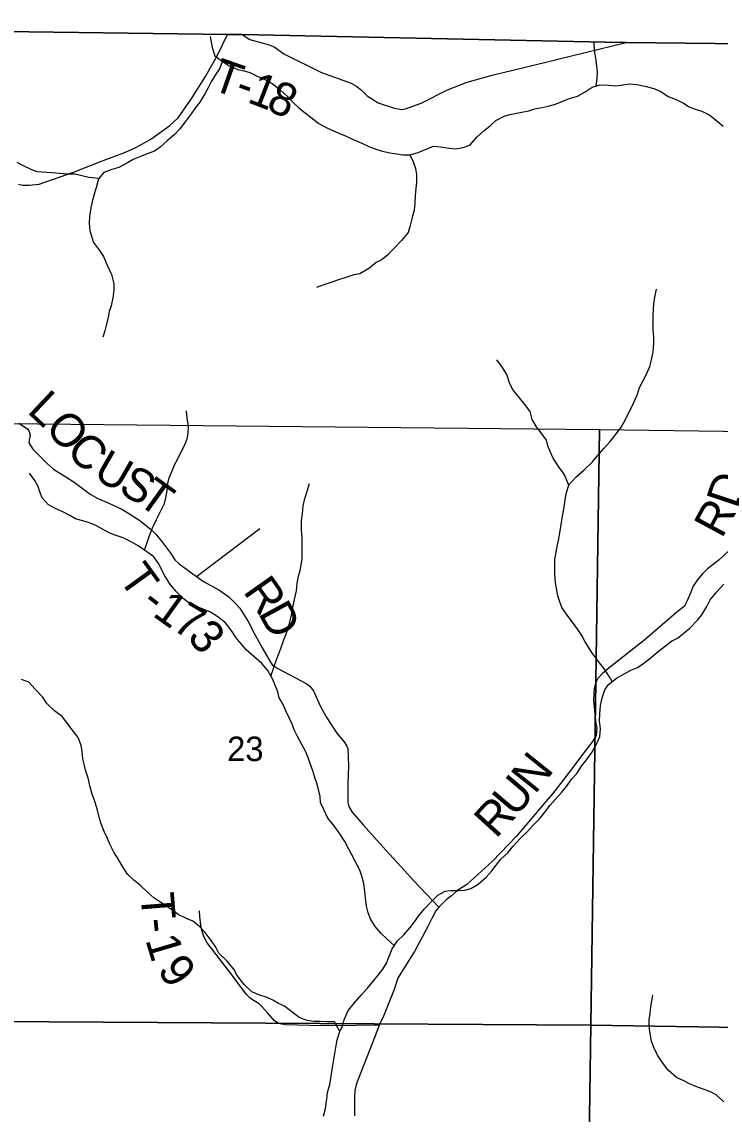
# Model space of a CAD drawing. Extents: x 2043100 to 2470832, y 443715 to 810583.
# Drawn here: x 2301963 to 2308244, y 703774 to 713606 of the extents above; entities that cross this region are included whole.
import ezdxf

# ---------------------------------------------------------------- set-up
doc = ezdxf.new("R2010")
doc.units = 0
for name, color, linetype in [('GM_X_Adjacent_County', 7, 'Continuous'), ('GM_X_County', 7, 'Continuous'), ('GM_X_County_Road', 7, 'Continuous'), ('GM_X_County_Road_Text', 7, 'Continuous'), ('GM_X_Minor_River', 7, 'Continuous'), ('GM_X_Section', 7, 'Continuous'), ('GM_X_Section_Text', 7, 'Continuous'), ('GM_X_Township', 7, 'Continuous'), ('GM_X_Township_Road', 7, 'Continuous'), ('GM_X_Township_Road_Text', 7, 'Continuous')]:
    doc.layers.add(name, color=color, linetype=linetype)

msp = doc.modelspace()

# ---------------------------------------------------------------- linework, layer by layer
at = {"layer": 'GM_X_Adjacent_County'}
msp.add_lwpolyline([(2309794.7, 713392.8), (2307399.1, 713421.2), (2307208.9, 713423.5), (2303944.4, 713491.1), (2303812.4, 713492.3), (2299788.3, 713545.8), (2299202.4, 713554.7), (2299084.2, 713553.4), (2291518.9, 713606), (2291510.8, 712300.1), (2287530, 712365.2), (2286120.1, 712388.3), (2284319.8, 712418), (2283890.3, 712425.1), (2283622.2, 712427.7), (2280806.6, 712430.6), (2280782.3, 709984.3), (2280758.5, 705840.8), (2280739.1, 702481.8), (2280735.3, 701809.2), (2280734.3, 701753.8), (2280574.6, 701748.5), (2279304.5, 701804.9), (2274522.5, 701941.2)], dxfattribs=at)
at = {"layer": 'GM_X_County'}
msp.add_lwpolyline([(2274522.5, 701941.2), (2279304.5, 701804.9), (2280574.6, 701748.5), (2280734.3, 701753.8), (2280735.3, 701809.2), (2280739.1, 702481.8), (2280758.5, 705840.8), (2280782.3, 709984.3), (2280806.6, 712430.6), (2283622.2, 712427.7), (2283890.3, 712425.1), (2284319.8, 712418), (2286120.1, 712388.3), (2287530, 712365.2), (2291510.8, 712300.1), (2291518.9, 713606), (2299084.2, 713553.4), (2299202.4, 713554.7), (2299788.3, 713545.8), (2303812.4, 713492.3), (2303944.4, 713491.1), (2307208.9, 713423.5), (2307399.1, 713421.2), (2309794.7, 713392.8)], dxfattribs=at)
at = {"layer": 'GM_X_County_Road'}
for points in [[(2301932.4, 712144.4), (2301968.5, 712136.5), (2302028.5, 712136.7), (2302118.6, 712145), (2302426.6, 712252.2), (2302680.5, 712353.3), (2302894.5, 712432.2), (2302994.4, 712476.6), (2303124.4, 712551.2), (2303294.2, 712672.1), (2303368, 712742.5), (2303485.6, 712911.3), (2303614, 713114.5), (2303722.9, 713304.7), (2303812.4, 713492.3)], [(2308323.3, 708845.5), (2308236.5, 708764), (2308129.6, 708682.8), (2308087.1, 708639), (2308038.6, 708581.3), (2308002, 708525.4), (2307979.5, 708471.5), (2307944.7, 708389.5), (2307922.3, 708347.6), (2307855.7, 708292), (2307571.1, 708047.9), (2307232.3, 707778.2), (2307181.8, 707738.5), (2307145.4, 707696.7), (2307123, 707654.8), (2307110.5, 707606.8), (2307105.6, 707502.5), (2307116.4, 707374), (2307127.6, 707289.6), (2307135.3, 707251.4), (2307128.7, 707183.3), (2307096.1, 707127.4), (2307035.3, 707049.7), (2306879.3, 706844.5), (2306737.4, 706657.3), (2306676.7, 706589.6), (2306579.5, 706474.2), (2306411.5, 706277.1), (2306197.1, 706052.4), (2305964.9, 705842), (2305882.3, 705786.6), (2305827.8, 705740.9), (2305779.4, 705703.3), (2305712.7, 705637.7), (2305685.8, 705603.4), (2305649.7, 705536), (2305610.9, 705456.1), (2305494.8, 705238.5), (2305372.8, 705043.1), (2305346.4, 704999.2), (2305311.4, 704895.3), (2305217.1, 704655.5), (2305178.3, 704575.6), (2305139.2, 704471.6), (2304999.8, 704118), (2304971.1, 704042), (2304958.5, 703984), (2304954, 703931.9), (2304956.4, 703759.4)]]:
    msp.add_lwpolyline(points, dxfattribs=at)
at = {"layer": 'GM_X_Minor_River'}
for points in [[(2303657.9, 713472.8), (2303673.7, 713375.5), (2303699.9, 713301.4), (2303766.1, 713253.5), (2303828.4, 713209.6), (2303904.6, 713177.8), (2303962.7, 713165.9), (2304014.8, 713150.1), (2304079, 713118.2), (2304141.2, 713092.4), (2304215.4, 713052.5), (2304287.7, 712994.6), (2304353.9, 712934.7), (2304402.1, 712882.7), (2304454.3, 712830.8), (2304512.5, 712786.9), (2304564.7, 712744.9), (2304635, 712691), (2304707.2, 712651.2), (2304767.4, 712625.3), (2304829.6, 712597.4), (2304879.7, 712577.6), (2304949.9, 712543.7), (2305020.1, 712513.9), (2305084.3, 712484), (2305156.5, 712458.2), (2305206.6, 712442.3), (2305272.7, 712426.5), (2305334.9, 712416.7), (2305387, 712408.9), (2305455.1, 712409.1), (2305529.2, 712429.4), (2305599.2, 712459.8), (2305667.3, 712488.1), (2305729.4, 712482.3), (2305805.5, 712468.5), (2305863.7, 712462.7), (2305933.8, 712475), (2305993.8, 712495.2), (2306059.7, 712571.7), (2306121.7, 712628), (2306175.7, 712670.4), (2306227.7, 712716.7), (2306301.7, 712757), (2306351.8, 712773.2), (2306411.8, 712785.5), (2306461.9, 712793.7), (2306524, 712805.9), (2306576, 712822.2), (2306642.1, 712834.4), (2306696.2, 712846.7), (2306762.2, 712864.9), (2306830.3, 712893.2), (2306890.3, 712917.5), (2306962.4, 712935.8), (2307030.4, 712976.2), (2307094.4, 713018.5), (2307164.5, 713038.8), (2307240.6, 713037.1), (2307302.8, 713031.3), (2307354.9, 713035.5), (2307426.9, 713047.7), (2307495.1, 713042), (2307567.2, 713028.2), (2307647.4, 713006.4), (2307709.6, 712978.5), (2307777.8, 712934.6), (2307848, 712906.8), (2307914.2, 712872.9), (2307964.4, 712841), (2308018.5, 712821.2), (2308078.7, 712803.3), (2308150.9, 712765.4), (2308213.1, 712715.5), (2308271.3, 712667.6)], [(2307129.9, 713028.8), (2307138.3, 713096.9), (2307140.2, 713153), (2307136.1, 713207.2), (2307127.9, 713257.3), (2307115.7, 713329.4), (2307111.6, 713397.6), (2307111.9, 713426.3)], [(2303766.9, 713252.9), (2303742.3, 713183.2), (2303702.3, 713126.9), (2303670.4, 713072.7), (2303640.5, 713012.4), (2303608.6, 712958.1), (2303562.7, 712883.8), (2303518.7, 712827.5), (2303484.8, 712777.2), (2303430.9, 712704.8), (2303382.9, 712642.5), (2303335, 712592.2), (2303271, 712533.8), (2303207, 712479.4), (2303157, 712441.2), (2303091, 712416.9), (2303022.9, 712390.5), (2302964.9, 712366.3), (2302914.8, 712338), (2302836.8, 712295.6), (2302772.7, 712277.4), (2302700.7, 712251), (2302652.7, 712192.7), (2302634.9, 712124.5), (2302617, 712064.2), (2302597.1, 711990), (2302583.2, 711931.8), (2302571.4, 711853.5), (2302567.5, 711795.3), (2302573.7, 711725.2), (2302591.9, 711669.1), (2302608, 711619), (2302660.3, 711549), (2302696.5, 711492.9), (2302730.8, 711414.8), (2302771, 711332.8), (2302789.3, 711246.6), (2302789.4, 711194.4), (2302781.6, 711122.2), (2302767.7, 711050), (2302749.8, 710997.8), (2302739.9, 710947.6), (2302726, 710885.3), (2302710.2, 710825.1), (2302692.3, 710768.9)], [(2305453.1, 712409.1), (2305485.3, 712341), (2305505.5, 712284.9), (2305511.6, 712230.8), (2305511.8, 712166.6), (2305507.9, 712104.4), (2305502, 712046.3), (2305498.2, 711972), (2305492.4, 711909.8), (2305476.5, 711857.6), (2305454.6, 711773.3), (2305436.7, 711711.1), (2305376.8, 711638.7), (2305308.9, 711566.2), (2305252.9, 711505.9), (2305202.9, 711467.6), (2305148.9, 711441.3), (2305082.9, 711386.9), (2305002.9, 711338.5), (2304948.8, 711328.3), (2304878.8, 711304), (2304802.7, 711281.7), (2304750.7, 711263.4), (2304680.6, 711239.1), (2304612.5, 711214.8)], [(2302654.7, 712195.2), (2302566.6, 712206.4), (2302440.3, 712234.1), (2302370.1, 712235.8), (2302306, 712241.6), (2302231.9, 712247.4), (2302101.6, 712257), (2302051.5, 712274.8), (2301971.3, 712312.7), (2301921.1, 712340.6)], [(2307272.5, 707668.4), (2307250, 707709.3), (2307203.7, 707779.4), (2307151.4, 707849.4), (2307097.2, 707919.4), (2307060.9, 707977.5), (2307026.8, 708031.5), (2307000.6, 708083.6), (2306964.4, 708137.7), (2306916.1, 708203.7), (2306867.9, 708265.7), (2306821.6, 708333.8), (2306801.4, 708385.9), (2306785.3, 708440), (2306775.1, 708490.1), (2306767, 708540.2), (2306760.8, 708590.4), (2306758.7, 708646.5), (2306758.4, 708766.9), (2306780.1, 708899.4), (2306794, 708951.6), (2306805.8, 709023.8), (2306815.7, 709082), (2306823.6, 709138.2), (2306835.4, 709204.5), (2306843.3, 709254.7), (2306851.2, 709306.8), (2306859.1, 709357), (2306882.9, 709437.4), (2306948.8, 709509.8), (2307020.8, 709574.2), (2307094.7, 709646.7), (2307138.7, 709697), (2307200.6, 709769.4), (2307256.6, 709829.8), (2307312.5, 709902.2), (2307354.4, 709958.5), (2307390.3, 710020.8), (2307424.2, 710091.2), (2307452.1, 710147.4), (2307478, 710201.7), (2307499.9, 710255.9), (2307517.8, 710314.2), (2307547.7, 710370.4), (2307581.6, 710434.7), (2307611.5, 710503), (2307625.4, 710553.3), (2307643.2, 710633.5), (2307649, 710709.8), (2307646.9, 710768), (2307642.7, 710838.2), (2307640.6, 710888.3), (2307642.4, 710966.5), (2307644.3, 711016.7), (2307648.1, 711068.9), (2307656, 711129.1), (2307671.9, 711199.3)], [(2306882.1, 709434.6), (2306840.6, 709535.5), (2306790.3, 709603.5), (2306742.1, 709677.6), (2306713.9, 709737.7), (2306695.7, 709789.8), (2306681.5, 709841.9), (2306633.3, 709907.9), (2306593.1, 709960), (2306552.8, 710028), (2306534.6, 710098.2), (2306488.4, 710162.2), (2306426.1, 710236.2), (2306377.9, 710300.2), (2306349.7, 710356.3), (2306325.4, 710430.4), (2306285.2, 710494.5), (2306235, 710562.5)], [(2303066.1, 708849.6), (2303091.6, 708921), (2303109.5, 708973.2), (2303137.3, 709051.5), (2303173.2, 709125.8), (2303211.1, 709198.2), (2303244.9, 709270.5), (2303258.8, 709320.7), (2303270.7, 709384.9), (2303276.6, 709451.1), (2303288.5, 709501.3), (2303314.3, 709565.6), (2303336.2, 709617.8), (2303364.2, 709668.1), (2303394.1, 709730.3), (2303430, 709798.7), (2303449.9, 709852.9), (2303459.8, 709905.1), (2303463.6, 709971.3), (2303449.4, 710037.4), (2303445.2, 710105.6)], [(2305313.3, 705291.6), (2305246.4, 705351.8), (2305194.2, 705399.7), (2305139.9, 705463.7), (2305099.6, 705531.8), (2305079.5, 705587.9), (2305063.3, 705646), (2305055.1, 705720.2), (2305046.9, 705780.3), (2305040.7, 705850.5), (2305022.5, 705916.6), (2305002.4, 705970.7), (2304966.1, 706038.8), (2304931.9, 706108.9), (2304903.7, 706161), (2304867.5, 706229), (2304823.2, 706297.1), (2304771, 706369.1), (2304716.7, 706439.2), (2304680.4, 706515.2), (2304650.2, 706579.3), (2304646.1, 706633.5), (2304633.9, 706683.6), (2304615.7, 706753.7), (2304597.6, 706803.8), (2304579.4, 706865.9), (2304555.2, 706930), (2304535, 706990.2), (2304514.8, 707040.2), (2304480.6, 707102.3), (2304442.3, 707172.4), (2304414.1, 707234.5), (2304394, 707284.5), (2304369.8, 707334.6), (2304337.6, 707404.7), (2304307.3, 707472.8), (2304279.2, 707522.9), (2304267, 707575), (2304238.8, 707641.1), (2304218.6, 707691.2), (2304174.4, 707767.2), (2304122.1, 707831.2), (2304047.8, 707897.2), (2303979.6, 707955.1), (2303935.3, 708007.1), (2303891.1, 708061.2), (2303846.9, 708129.2), (2303794.6, 708195.2), (2303726.4, 708249.2), (2303660.1, 708293.1), (2303593.9, 708320.9), (2303539.8, 708340.8), (2303465.6, 708376.7), (2303415.4, 708416.6), (2303347.1, 708482.6), (2303292.8, 708548.6), (2303248.6, 708620.6), (2303220.4, 708676.7), (2303196.2, 708726.8), (2303146, 708792.8), (2303087.8, 708834.7), (2303009.5, 708888.6), (2302945.3, 708926.5), (2302875.1, 708960.3), (2302802.9, 708986.2), (2302748.7, 709008), (2302694.6, 709035.9), (2302622.3, 709075.8), (2302554.2, 709101.7), (2302445.9, 709133.4), (2302395.7, 709161.3), (2302331.5, 709195.2), (2302263.3, 709225), (2302199.1, 709262.9), (2302146.9, 709322.9), (2302124.7, 709375), (2302110.6, 709425.1), (2302080.4, 709477.1), (2302032.1, 709543.2)], [(2304203.3, 707717.5), (2304228.4, 707793.5), (2304250.3, 707857.8), (2304272.2, 707912), (2304292.1, 707966.2), (2304319.9, 708042.5), (2304339.8, 708096.8), (2304359.7, 708149), (2304373.6, 708203.2), (2304387.5, 708265.4), (2304397.4, 708317.6), (2304415.2, 708405.9), (2304433, 708484.2), (2304440.9, 708550.4), (2304452.7, 708616.7), (2304466.6, 708666.9), (2304476.5, 708719.1), (2304484.4, 708769.2), (2304483.9, 708965.8), (2304479.7, 709034), (2304479.5, 709118.3), (2304487.4, 709176.5), (2304493.2, 709248.7), (2304507.1, 709314.9), (2304528.9, 709381.2), (2304550.8, 709451.5)], [(2304823.7, 704518), (2304849.6, 704574.3), (2304863.5, 704624.5), (2304899.3, 704706.8), (2304955.3, 704777.2), (2305015.2, 704845.6), (2305073.2, 704907.9), (2305129.1, 704976.3), (2305169, 705026.6), (2305211, 705080.9), (2305242.9, 705133.1), (2305264.8, 705187.3), (2305292.7, 705261.6), (2305342.6, 705334), (2305398.5, 705388.4), (2305456.5, 705454.7), (2305494.4, 705505), (2305530.4, 705555.3), (2305584.3, 705623.6), (2305640.3, 705680), (2305706.2, 705746.4), (2305772.2, 705780.7), (2305822.3, 705786.9), (2305892.4, 705787.1), (2305946.5, 705791.3), (2306000.6, 705805.5), (2306068.6, 705845.8), (2306138.6, 705908.3), (2306190.5, 705964.6), (2306228.5, 706016.9), (2306272.4, 706069.2), (2306334.4, 706127.5), (2306378.3, 706183.8), (2306444.2, 706254.3), (2306508.2, 706314.7), (2306562.1, 706377), (2306624.1, 706439.4), (2306666, 706493.7), (2306714, 706556), (2306759.9, 706606.3), (2306819.9, 706672.7), (2306861.8, 706723), (2306909.7, 706791.4), (2306955.7, 706841.7), (2306997.6, 706906), (2307043.5, 706964.3), (2307091.4, 707030.7), (2307133.3, 707105.1), (2307163.2, 707173.4), (2307169, 707241.6), (2307158.8, 707313.8), (2307160.7, 707378), (2307168.5, 707452.2), (2307182.3, 707522.5), (2307206.2, 707592.8), (2307240.1, 707643.1), (2307312.1, 707699.5), (2307388.1, 707741.8), (2307442.2, 707770.1), (2307500.2, 707794.4), (2307558.2, 707832.7), (2307612.2, 707875), (2307686.2, 707937.4), (2307752.1, 707989.8), (2307808.1, 708032.1), (2307862.2, 708058.4), (2307920.1, 708106.7), (2307972.1, 708149), (2308042.1, 708219.5), (2308080, 708269.8), (2308125.9, 708344.2), (2308155.8, 708404.4), (2308213.7, 708476.8), (2308277.6, 708543.3)], [(2304823.7, 704518), (2304775.4, 704606.1), (2304707.2, 704605.9), (2304645.1, 704607.7), (2304593, 704609.5), (2304528.9, 704617.3), (2304458.7, 704643.2), (2304390.5, 704695.1), (2304324.2, 704747), (2304272.1, 704770.9), (2304221.9, 704800.8), (2304169.7, 704824.7), (2304095.5, 704848.6), (2304031.4, 704876.4), (2303963.1, 704940.4), (2303898.8, 705022.4), (2303868.6, 705080.5), (2303808.3, 705154.5), (2303734, 705224.4), (2303707.8, 705276.5), (2303675.6, 705326.5), (2303611.3, 705408.5), (2303557, 705466.5), (2303500.8, 705512.5), (2303442.7, 705534.3), (2303370.4, 705572.2), (2303318.3, 705610.1), (2303266.1, 705642.1), (2303213.9, 705678), (2303151.7, 705721.9), (2303095.5, 705769.8), (2303031.2, 705833.8), (2302969, 705879.8), (2302914.7, 705935.7), (2302866.5, 706009.8), (2302822.2, 706081.8), (2302790, 706131.9), (2302755.8, 706204), (2302733.6, 706256), (2302703.4, 706318.1), (2302675.2, 706386.2), (2302661, 706436.3), (2302640.8, 706522.5), (2302616.5, 706598.6), (2302594.4, 706654.7), (2302576.1, 706730.9), (2302562, 706791), (2302537.7, 706861.1), (2302525.6, 706913.2), (2302511.4, 706971.3), (2302505.2, 707041.5), (2302497.1, 707091.6), (2302470.9, 707165.8), (2302416.6, 707233.8), (2302372.4, 707289.8), (2302326.1, 707353.8), (2302257.9, 707405.8), (2302187.6, 707471.7), (2302149.4, 707529.7), (2302083.1, 707599.7), (2302024.8, 707661.7), (2301960.7, 707687.6)], [(2308277.5, 703885.4), (2308209.2, 703949.3), (2308151, 703979.2), (2308100.9, 703995.1), (2308024.7, 704022.9), (2307968.5, 704048.8), (2307918.4, 704074.8), (2307852.2, 704104.6), (2307777.9, 704170.6), (2307727.6, 704234.6), (2307681.4, 704306.6), (2307647.1, 704374.7), (2307627, 704430.8), (2307610.7, 704517), (2307604.6, 704571.1), (2307606.5, 704623.3), (2307614.3, 704679.5), (2307620.2, 704739.7), (2307630.1, 704791.8), (2307638, 704846)], [(2304675.3, 703757.5), (2304695.1, 703825.7), (2304707, 703908), (2304712.8, 703968.2), (2304732.7, 704040.4), (2304746.5, 704116.7), (2304754.4, 704174.9), (2304764.3, 704229), (2304776.1, 704303.3), (2304786, 704373.5), (2304799.8, 704443.8), (2304823.7, 704518)]]:
    msp.add_lwpolyline(points, dxfattribs=at)
at = {"layer": 'GM_X_Section'}
for points in [[(2301808.9, 709991.1), (2307158.1, 709935.4), (2307082.6, 704575.9), (2301715.6, 704609.4)], [(2307158.1, 709935.4), (2312509.6, 709863.7), (2312456.2, 704490.4), (2307082.6, 704575.9)], [(2301715.6, 704609.4), (2307082.6, 704575.9), (2307002.9, 699218.3), (2301671.8, 699268.3)], [(2307082.6, 704575.9), (2312456.2, 704490.4), (2312386.1, 699171), (2307002.9, 699218.3)]]:
    msp.add_lwpolyline(points, close=True, dxfattribs=at)
at = {"layer": 'GM_X_Township'}
msp.add_lwpolyline([(2293647.8, 685708.5), (2293731.2, 693440.2), (2293793.9, 695312.3), (2293828.9, 697779.9), (2293860.6, 699358.2), (2294879.2, 699347.3), (2298504.3, 699308.6), (2298960.7, 699304.4), (2299091.9, 707198.6), (2299177.7, 712360), (2299187.3, 712823.2), (2299202.4, 713554.7), (2299788.3, 713545.8), (2303812.4, 713492.3), (2303944.4, 713491.1), (2307208.9, 713423.5), (2307399.1, 713421.2), (2309794.7, 713392.8)], dxfattribs=at)
at = {"layer": 'GM_X_Township_Road'}
for points in [[(2303812.4, 713492.3), (2303944.4, 713491.1), (2304013.8, 713445.7), (2304187.2, 713400.4), (2304233.1, 713380), (2304320.6, 713319), (2304659.4, 713151.5), (2304924.8, 713054.9), (2304974.6, 713028.3), (2305018.3, 712991.8), (2305067.8, 712939.2), (2305167.3, 712876.2), (2305315.1, 712828.7), (2305379, 712818.1), (2305413.1, 712821.8), (2305553.7, 712872.7), (2305793.1, 712992.9), (2305968, 713063.5), (2306194.8, 713125.6), (2306776.8, 713268.5), (2306784.4, 713270.4)], [(2306784.4, 713270.4), (2307399.1, 713421.2)], [(2301936.9, 709995.1), (2302014.5, 709942.3), (2302030.3, 709920.1), (2302038, 709885.9), (2302029.5, 709839.8), (2302025.3, 709817.8), (2302062.8, 709759.3), (2302191.8, 709629.8), (2302247.3, 709579.1), (2302358.8, 709509.9), (2302434.5, 709463.1), (2302577.6, 709355.4), (2302645.3, 709314.7), (2302745.1, 709273.7), (2302856.7, 709222.5), (2302916.5, 709187.9), (2303023.9, 709116.7), (2303131.2, 709031.5), (2303167, 708995), (2303232.3, 708916.2), (2303303.5, 708821.3), (2303339, 708764.8), (2303376.7, 708726.3), (2303533.9, 708614.9), (2303597.5, 708569.8), (2303734.9, 708492.4), (2303824.4, 708429.3), (2303882, 708374.7), (2303923.6, 708330.1), (2303998.6, 708209.1), (2304059.6, 708090.2), (2304124.5, 707971.2), (2304199.4, 707842.2), (2304217.2, 707815.9), (2304265, 707785.4), (2304526, 707646.6), (2304553.8, 707626.3), (2304587.5, 707583.8), (2304646.3, 707450.9), (2304701.5, 707352.1), (2304796.2, 707202.8), (2304867.5, 707115.9), (2304887.2, 707087.6), (2304895, 707065.5), (2304901.6, 706908.9), (2304894.1, 706746.5), (2304896.6, 706584), (2304904.2, 706543.8), (2304933.8, 706493.4), (2305034.8, 706378.1), (2305237, 706151.6), (2305370.7, 706004.3)], [(2303533.9, 708614.9), (2304102.4, 709044.4)], [(2305370.7, 706004.3), (2305372.2, 706002.7), (2305488.7, 705874.5), (2305712.7, 705637.7)], [(2305178.3, 704575.6), (2304968, 704573.5), (2304665.6, 704568.3), (2304333.3, 704579.4), (2304301.3, 704583.7), (2304267.4, 704594), (2304235.5, 704614.4), (2304176.1, 704683.1), (2304122.6, 704743.8), (2304098.8, 704768.1), (2304039.1, 704802.7), (2304015.2, 704821), (2303979.5, 704853.4), (2303872.7, 705002.8), (2303631.4, 705317.9), (2303599.8, 705372.4), (2303576.6, 705450.8), (2303565.5, 705553.2), (2303562, 705605.4)]]:
    msp.add_lwpolyline(points, dxfattribs=at)

# ---------------------------------------------------------------- texts
at = {"layer": 'GM_X_County_Road_Text'}
for s, rotation, p in [('D', 71.63752, (2308399.6, 709216.4)), ('R', 61.49358, (2308259.3, 708947.6)), ('N', 51.27948, (2306577.6, 706646)), ('U', 49.62266, (2306400.7, 706437.8)), ('R', 47.61998, (2306227.1, 706247.3))]:
    msp.add_text(s, height=300, rotation=rotation, dxfattribs=at).set_placement(p)
at = {"layer": 'GM_X_Section_Text'}
msp.add_text('23', height=220.83, rotation=0.00001, dxfattribs=at).set_placement((2303809, 706951.9))
at = {"layer": 'GM_X_Township_Road_Text'}
for s, rotation, p in [('T', 340.74919, (2303655.3, 713001)), ('1', 338.79773, (2303980.6, 712886.3)), ('-', 340.26164, (2303866.5, 712927.2)), ('8', 335.44838, (2304148.6, 712821.3)), ('L', 316.79427, (2302002.3, 710095.1)), ('O', 311.55398, (2302160.8, 709946.7)), ('C', 315.13744, (2302350, 709734.2)), ('U', 330.0441, (2302592.2, 709508.7)), ('S', 329.34101, (2302820, 709377.4)), ('T', 324.38162, (2302988.4, 709278)), ('T', 305.90985, (2302825.1, 708595.9)), ('R', 305.21328, (2303947.7, 708478.6)), ('-', 322.47754, (2303022.5, 708346.6)), ('1', 324.44476, (2303129.2, 708264.9)), ('7', 329.36533, (2303303.1, 708142.1)), ('D', 298.73547, (2304085, 708284.8)), ('3', 310.19205, (2303441.9, 708065)), ('T', 274.52164, (2303030.1, 705758.8)), ('-', 275.81802, (2303048.5, 705527.8)), ('1', 286.67626, (2303073, 705344.5)), ('9', 305.96599, (2303174.7, 705069.2))]:
    msp.add_text(s, height=300, rotation=rotation, dxfattribs=at).set_placement(p)

doc.saveas('drawing.dxf')
